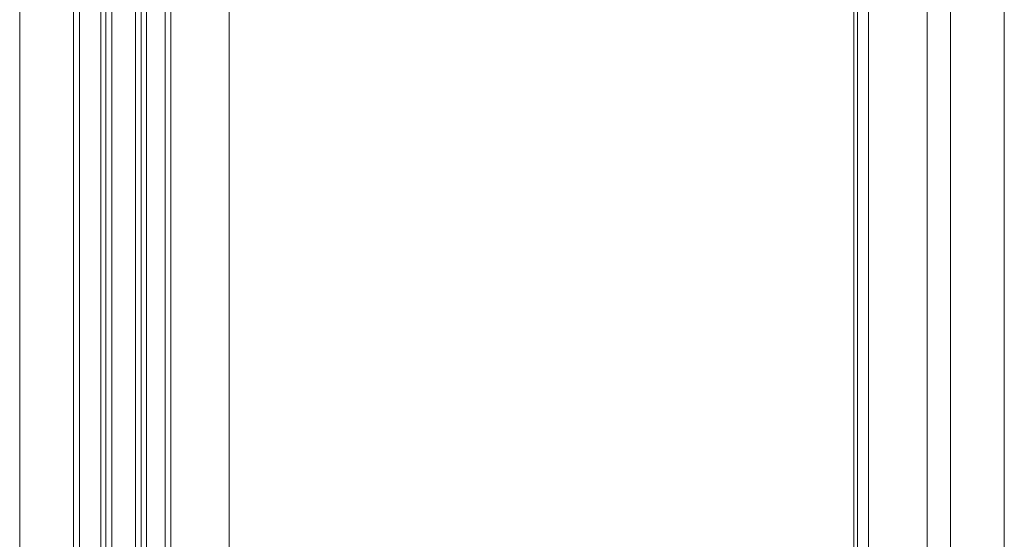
# Model space of a CAD drawing. Header units: inches. Extents: x 424 to 2043, y -237 to 445.
# Tile 647 of 656: x 852.118 to 853.059, y 218.188 to 218.685. Entities that reach past the tile are written whole.
import ezdxf

# ---------------------------------------------------------------- set-up
doc = ezdxf.new("R2010")
doc.units = ezdxf.units.IN
doc.header["$MEASUREMENT"] = 0
doc.layers.add('A-DOOR', color=31, linetype='Continuous', lineweight=9)

# ---------------------------------------------------------------- blocks, each defined once
blk = doc.blocks.new('5-panel_Bi-fold_external_door_10806 - Type 1-225860-Section 1')
at = {"layer": 'A-DOOR'}
for p, q in [((-124.76901, 1.6), (-124.76901, 4.33776)), ((-124.71766, 1.6), (-124.71766, 4.33776)), ((-124.71176, 4.33776), (-124.71176, 1.6)), ((-124.63001, 1.6), (-124.63001, 4.33776)), ((-124.6246, 4.33776), (-124.6246, 1.6)), ((-124.56857, 4.33776), (-124.56857, 1.6)), ((-123.95717, 1.6), (-123.95717, 4.33815)), ((-123.82742, 4.33857), (-123.82742, 1.6)), ((-123.9713, 1.70176), (-123.9713, 4.26274)), ((-123.96783, 1.70176), (-123.96783, 4.26274)), ((-124.69143, 1.685), (-124.69143, 4.25)), ((-124.6867, 1.685), (-124.6867, 4.25)), ((-124.6808, 1.685), (-124.6808, 4.25)), ((-124.65838, 4.25), (-124.65838, 1.685)), ((-124.65297, 4.25), (-124.65297, 1.685)), ((-124.64781, 4.25), (-124.64781, 1.685)), ((-123.90113, 2.849), (-123.90113, 4.17354)), ((-123.87876, 4.17354), (-123.87876, 2.849))]:
    blk.add_line(p, q, dxfattribs=at)

msp = doc.modelspace()

# ---------------------------------------------------------------- block references
at = {"layer": 'A-DOOR'}
msp.add_blockref('5-panel_Bi-fold_external_door_10806 - Type 1-225860-Section 1', (976.88654, 215.09721), dxfattribs=at)

doc.saveas('drawing.dxf')
